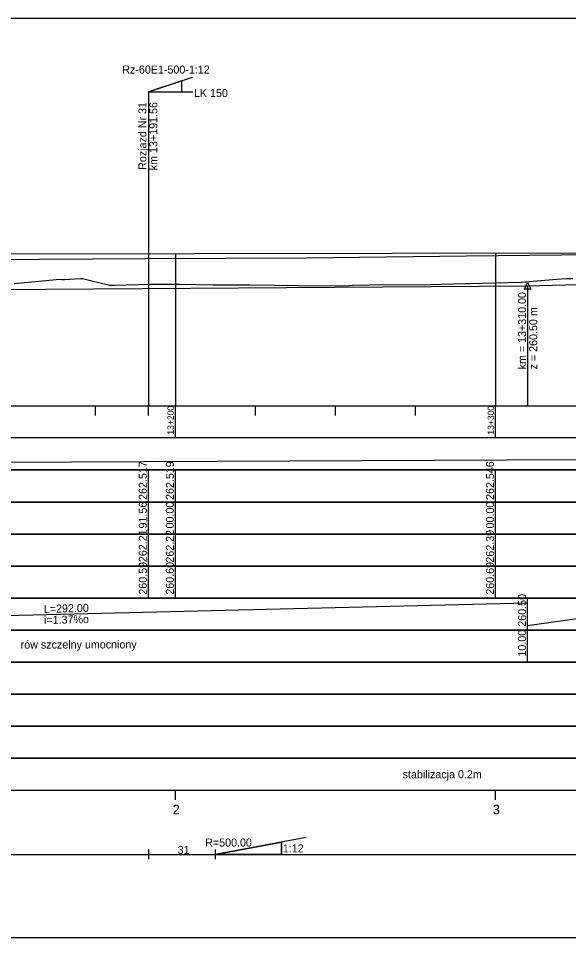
# Model space of a CAD drawing. Extents: x 6445630 to 6518227, y 5499240 to 5511716.
# Drawn here: x 6457782.1 to 6457954, y 5506751.3 to 5507038.3 of the extents above; entities that cross this region are included whole.
import ezdxf

# ---------------------------------------------------------------- set-up
doc = ezdxf.new("R2010")
doc.units = 0
for name, color, linetype in [('TOR_PROF-opisy pomocnicze', 7, 'Continuous'), ('TOR_PROF-rowy otwarte', 7, 'Continuous'), ('TOR_PROF-rozjazdy', 7, 'Continuous'), ('TOR_PROF-tabelka-geometria T1', 7, 'Continuous'), ('TOR_PROF-tabelka-kilometracja', 7, 'Continuous'), ('TOR_PROF-tabelka-odleglosci T1', 7, 'Continuous'), ('TOR_PROF-tabelka-pochylenia proj T1', 7, 'Continuous'), ('TOR_PROF-tabelka-rodzaj rowu T1', 7, 'Continuous'), ('TOR_PROF-tabelka-rowyT1', 7, 'Continuous'), ('TOR_PROF-tabelka-rurociagi T1', 7, 'Continuous'), ('TOR_PROF-tabelka-rzedne istn T1', 7, 'Continuous'), ('TOR_PROF-tabelka-rzedne proj T1', 7, 'Continuous'), ('TOR_PROF-tabelka-teren istniejacy T1', 7, 'Continuous'), ('TOR_PROF-tabelka-warstwa ochronna T1', 7, 'Continuous'), ('TOR_PROF-tor istniejacy T2', 7, 'Continuous'), ('TOR_PROF-tor projektowany', 7, 'Continuous'), ('TOR_PROF-uklad odniesienia', 7, 'Continuous'), ('TOR_PROF-warstwa ochronna', 7, 'Continuous'), ('TOR_RAMKI-dodatkowe3', 7, 'Continuous'), ('TOR_RAMKI-MASKA WYCIECIA', 7, 'Continuous')]:
    doc.layers.add(name, color=color, linetype=linetype)

msp = doc.modelspace()

# ---------------------------------------------------------------- linework, layer by layer
at = {"layer": 'TOR_PROF-opisy pomocnicze'}
msp.add_line((6457941.21, 5506954.8), (6457941.21, 5506927.8), dxfattribs=at)
msp.add_lwpolyline([(6457941.21, 5506955.8), (6457942.21, 5506953.8), (6457940.21, 5506953.8)], close=True, dxfattribs=at)
at = {"layer": 'TOR_PROF-rowy otwarte'}
for p, q in [((6457941.21, 5506954.8), (6457991.21, 5506956.05)), ((6457649.21, 5506952.8), (6457941.21, 5506954.8))]:
    msp.add_line(p, q, dxfattribs=at)
msp.add_lwpolyline([(6457941.21, 5506954.8), (6457941.21, 5506922.3), (6457941.21, 5506917.3), (6457941.21, 5506917.3)], dxfattribs=at)
at = {"layer": 'TOR_PROF-rozjazdy'}
for p, q in [((6457822.77, 5507015.36), (6457836.55, 5507019.94)), ((6457822.77, 5507015.36), (6457822.77, 5506917.3)), ((6457822.77, 5507015.36), (6457836.69, 5507015.36)), ((6457822.77, 5507015.36), (6457836.69, 5507015.36)), ((6457822.77, 5507015.36), (6457836.69, 5507015.36)), ((6457822.77, 5507015.36), (6457836.69, 5507015.36)), ((6457872.02, 5506782.57), (6457843.57, 5506777.3)), ((6457822.77, 5506778.79), (6457822.77, 5506775.82)), ((6457843.57, 5506778.79), (6457843.57, 5506775.82)), ((6457864.37, 5506777.3), (6457843.57, 5506777.3))]:
    msp.add_line(p, q, dxfattribs=at)
for points in [[(6457833.17, 5507018.82), (6457822.77, 5507015.36), (6457833.17, 5507015.36), (6457833.17, 5507018.82)], [(6457822.77, 5507015.36), (6457833.17, 5507015.36), (6457833.17, 5507018.82), (6457822.77, 5507015.36)], [(6457822.77, 5506777.3), (6457843.57, 5506777.3), (6457864.37, 5506777.3), (6457864.37, 5506781.1), (6457843.57, 5506777.3)], [(6457843.57, 5506777.3), (6457864.37, 5506781.1), (6457864.37, 5506777.3)]]:
    msp.add_lwpolyline(points, dxfattribs=at)
at = {"layer": 'TOR_PROF-tabelka-geometria T1'}
for points in [[(6452735.25, 5506777.3), (6458247.17, 5506777.3), (6458247.17, 5506779.97), (6458376.27, 5506779.97), (6458376.27, 5506777.3), (6458396.27, 5506777.3), (6458396.27, 5506774.64), (6458525.37, 5506774.64), (6458525.37, 5506777.3), (6458723.83, 5506777.3), (6458723.83, 5506777.3), (6458758.83, 5506774.64), (6458758.83, 5506774.64), (6458827.61, 5506774.64), (6458827.61, 5506774.64), (6458862.61, 5506777.3), (6458862.61, 5506777.3), (6458862.61, 5506777.3), (6458862.61, 5506777.3), (6458897.61, 5506779.97), (6458897.61, 5506779.97), (6458966.4, 5506779.97), (6458966.4, 5506779.97), (6459001.4, 5506777.3)], [(6452331.21, 5506777.3), (6459531.21, 5506777.3)]]:
    msp.add_lwpolyline(points, dxfattribs=at)
at = {"layer": 'TOR_PROF-tabelka-kilometracja'}
msp.add_line((6457822.77, 5506914.3), (6457822.77, 5506917.3), dxfattribs=at)
for points in [[(6457831.21, 5506794.3), (6457831.21, 5506797.3)], [(6457931.21, 5506794.3), (6457931.21, 5506797.3)]]:
    msp.add_lwpolyline(points, dxfattribs=at)
at = {"layer": 'TOR_PROF-tabelka-odleglosci T1'}
msp.add_lwpolyline([(6452331.21, 5506877.3), (6459531.21, 5506877.3), (6459531.21, 5506887.3), (6452331.21, 5506887.3)], close=True, dxfattribs=at)
for points in [[(6457822.77, 5506877.3), (6457822.77, 5506887.3)], [(6457831.21, 5506877.3), (6457831.21, 5506887.3)], [(6457931.21, 5506877.3), (6457931.21, 5506887.3)]]:
    msp.add_lwpolyline(points, dxfattribs=at)
at = {"layer": 'TOR_PROF-tabelka-pochylenia proj T1'}
msp.add_lwpolyline([(6452331.21, 5506897.3), (6459531.21, 5506897.3), (6459531.21, 5506907.3), (6452331.21, 5506907.3)], close=True, dxfattribs=at)
msp.add_lwpolyline([(6457571.74, 5506898.8), (6459091.74, 5506905.8)], dxfattribs=at)
at = {"layer": 'TOR_PROF-tabelka-rodzaj rowu T1'}
for points in [[(6452331.21, 5506837.3), (6459531.21, 5506837.3), (6459531.21, 5506847.3), (6452331.21, 5506847.3)], [(6452331.21, 5506817.3), (6459531.21, 5506817.3), (6459531.21, 5506827.3), (6452331.21, 5506827.3)]]:
    msp.add_lwpolyline(points, close=True, dxfattribs=at)
msp.add_lwpolyline([(6457941.21, 5506837.3), (6457941.21, 5506847.3)], dxfattribs=at)
at = {"layer": 'TOR_PROF-tabelka-rowyT1'}
msp.add_lwpolyline([(6452331.21, 5506847.3), (6459531.21, 5506847.3), (6459531.21, 5506857.3), (6452331.21, 5506857.3)], close=True, dxfattribs=at)
for points in [[(6457649.21, 5506848.8), (6457941.21, 5506855.8)], [(6457941.21, 5506847.3), (6457941.21, 5506857.3)], [(6457941.21, 5506848.8), (6457991.21, 5506855.8)]]:
    msp.add_lwpolyline(points, dxfattribs=at)
at = {"layer": 'TOR_PROF-tabelka-rurociagi T1'}
msp.add_lwpolyline([(6452331.21, 5506827.3), (6459531.21, 5506827.3), (6459531.21, 5506837.3), (6452331.21, 5506837.3)], close=True, dxfattribs=at)
at = {"layer": 'TOR_PROF-tabelka-rzedne istn T1'}
msp.add_lwpolyline([(6452331.21, 5506867.3), (6459531.21, 5506867.3), (6459531.21, 5506877.3), (6452331.21, 5506877.3)], close=True, dxfattribs=at)
for points in [[(6457822.77, 5506867.3), (6457822.77, 5506877.3)], [(6457831.21, 5506867.3), (6457831.21, 5506877.3)], [(6457931.21, 5506867.3), (6457931.21, 5506877.3)], [(6457822.77, 5506857.3), (6457822.77, 5506867.3)], [(6457822.77, 5506857.3), (6457822.77, 5506867.3)], [(6457822.77, 5506857.3), (6457822.77, 5506867.3)], [(6457831.21, 5506857.3), (6457831.21, 5506867.3)], [(6457831.21, 5506857.3), (6457831.21, 5506867.3)], [(6457831.21, 5506857.3), (6457831.21, 5506867.3)], [(6457931.21, 5506857.3), (6457931.21, 5506867.3)], [(6457931.21, 5506857.3), (6457931.21, 5506867.3)], [(6457931.21, 5506857.3), (6457931.21, 5506867.3)]]:
    msp.add_lwpolyline(points, dxfattribs=at)
at = {"layer": 'TOR_PROF-tabelka-rzedne proj T1'}
msp.add_lwpolyline([(6452331.21, 5506887.3), (6459531.21, 5506887.3), (6459531.21, 5506897.3), (6452331.21, 5506897.3)], close=True, dxfattribs=at)
for points in [[(6457822.77, 5506887.3), (6457822.77, 5506897.3)], [(6457831.21, 5506887.3), (6457831.21, 5506897.3)], [(6457931.21, 5506887.3), (6457931.21, 5506897.3)]]:
    msp.add_lwpolyline(points, dxfattribs=at)
at = {"layer": 'TOR_PROF-tabelka-teren istniejacy T1'}
msp.add_lwpolyline([(6452331.21, 5506857.3), (6459531.21, 5506857.3), (6459531.21, 5506867.3), (6452331.21, 5506867.3)], close=True, dxfattribs=at)
msp.add_lwpolyline([(6452331.21, 5506857.3), (6459531.21, 5506857.3), (6459531.21, 5506867.3), (6452331.21, 5506867.3)], close=True, dxfattribs=at)
msp.add_lwpolyline([(6452331.21, 5506857.3), (6459531.21, 5506857.3), (6459531.21, 5506867.3), (6452331.21, 5506867.3)], close=True, dxfattribs=at)
at = {"layer": 'TOR_PROF-tabelka-warstwa ochronna T1'}
msp.add_lwpolyline([(6452331.21, 5506807.3), (6459531.21, 5506807.3), (6459531.21, 5506817.3), (6452331.21, 5506817.3)], close=True, dxfattribs=at)
at = {"layer": 'TOR_PROF-tor istniejacy T2'}
msp.add_lwpolyline([(6457323.35, 5506959.65), (6457375.16, 5506960.05), (6457423.21, 5506960.15), (6457471.72, 5506960.25), (6457522.28, 5506960.7), (6457572.54, 5506961.2), (6457622.63, 5506961.85), (6457672.41, 5506962.5), (6457722.46, 5506962.7), (6457771.97, 5506963.05), (6457821.96, 5506963.35), (6457872.05, 5506963.5), (6457922.09, 5506964.15), (6457971.39, 5506964.65), (6458022.49, 5506965.3), (6458072.79, 5506965.2), (6458106.04, 5506965.15), (6458121.32, 5506965.4), (6458171.76, 5506965.1), (6458221.3, 5506964.95), (6458270.72, 5506964.8), (6458321.69, 5506965.05)], dxfattribs=at)
at = {"layer": 'TOR_PROF-tor projektowany'}
msp.add_line((6457571.74, 5506964.55), (6459091.74, 5506966.6), dxfattribs=at)
msp.add_line((6457571.74, 5506964.55), (6459091.74, 5506966.6), dxfattribs=at)
for points in [[(6457831.21, 5506964.9), (6457831.21, 5506922.3), (6457831.21, 5506917.3), (6457831.21, 5506917.3)], [(6457831.21, 5506964.9), (6457831.21, 5506922.3), (6457831.21, 5506917.3), (6457831.21, 5506917.3)], [(6457931.21, 5506965.03), (6457931.21, 5506922.3), (6457931.21, 5506917.3), (6457931.21, 5506917.3)], [(6457931.21, 5506965.03), (6457931.21, 5506922.3), (6457931.21, 5506917.3), (6457931.21, 5506917.3)]]:
    msp.add_lwpolyline(points, dxfattribs=at)
at = {"layer": 'TOR_PROF-uklad odniesienia'}
for p, q in [((6452331.21, 5506917.3), (6459531.21, 5506917.3)), ((6457806.21, 5506914.3), (6457806.21, 5506917.3)), ((6457831.21, 5506907.3), (6457831.21, 5506917.3)), ((6457856.21, 5506914.3), (6457856.21, 5506917.3)), ((6457881.21, 5506914.3), (6457881.21, 5506917.3)), ((6457906.21, 5506914.3), (6457906.21, 5506917.3)), ((6457931.21, 5506907.3), (6457931.21, 5506917.3))]:
    msp.add_line(p, q, dxfattribs=at)
at = {"layer": 'TOR_PROF-warstwa ochronna'}
msp.add_lwpolyline([(6452331.21, 5506797.3), (6459531.21, 5506797.3), (6459531.21, 5506807.3), (6452331.21, 5506807.3)], close=True, dxfattribs=at)
at = {"layer": 'TOR_RAMKI-dodatkowe3'}
for p, q in [((6457780.88, 5506955.5), (6457795.11, 5506956.88)), ((6457795.11, 5506956.88), (6457795.76, 5506956.79)), ((6457795.76, 5506956.79), (6457796.6, 5506956.82)), ((6457796.6, 5506956.82), (6457801.56, 5506957.1)), ((6457801.56, 5506957.1), (6457802.13, 5506957.05)), ((6457802.13, 5506957.05), (6457810.58, 5506955.02)), ((6457939.33, 5506955.95), (6457950.26, 5506956.84)), ((6457950.26, 5506956.84), (6457953.29, 5506957.09)), ((6457953.29, 5506957.09), (6457955.38, 5506957.13)), ((6457810.58, 5506955.02), (6457812.17, 5506955.01)), ((6457812.17, 5506955.01), (6457823.31, 5506955.28)), ((6457823.31, 5506955.28), (6457832.5, 5506955.31)), ((6457832.5, 5506955.31), (6457843.04, 5506955.11)), ((6457843.04, 5506955.11), (6457846.16, 5506955.12)), ((6457846.16, 5506955.12), (6457846.26, 5506955.12)), ((6457846.26, 5506955.12), (6457854.19, 5506955.06)), ((6457854.19, 5506955.06), (6457877.63, 5506954.82)), ((6457877.63, 5506954.82), (6457885.32, 5506954.89)), ((6457885.32, 5506954.89), (6457886.49, 5506954.96)), ((6457886.49, 5506954.96), (6457896.9, 5506955.25)), ((6457896.9, 5506955.25), (6457908.96, 5506955.12)), ((6457908.96, 5506955.12), (6457910.81, 5506955.18)), ((6457910.81, 5506955.18), (6457921.76, 5506955.51)), ((6457921.76, 5506955.51), (6457922.8, 5506955.54)), ((6457922.8, 5506955.54), (6457923.13, 5506955.55)), ((6457923.13, 5506955.55), (6457939.2, 5506955.94)), ((6457939.2, 5506955.94), (6457939.33, 5506955.95))]:
    msp.add_line(p, q, dxfattribs=at)
at = {"layer": 'TOR_RAMKI-MASKA WYCIECIA'}
msp.add_lwpolyline([(6457563.7, 5506751.3), (6459553.7, 5506751.3), (6459553.7, 5507038.3), (6457563.7, 5507038.3)], close=True, dxfattribs=at)

# ---------------------------------------------------------------- texts
at = {"layer": 'TOR_PROF-opisy pomocnicze'}
for s, p in [('km = 13+310.00', (6457940.71, 5506928.7)), ('z = 260.50 m', (6457944.21, 5506928.7))]:
    msp.add_text(s, height=2.5, rotation=90, dxfattribs=at).set_placement(p)
at = {"layer": 'TOR_PROF-rozjazdy'}
for s, p in [('Rz-60E1-500-1:12', (6457814.59, 5507021.08)), ('LK 150 ', (6457837, 5507013.75)), ('R=500.00', (6457840.5, 5506779.74)), ('31', (6457831.9, 5506777.44)), ('1:12', (6457864.76, 5506777.9))]:
    msp.add_text(s, height=2.5, dxfattribs=at).set_placement(p)
for s, p in [('Rozjazd Nr 31', (6457822.13, 5506991)), ('km 13+191.56', (6457825.56, 5506990.89))]:
    msp.add_text(s, height=2.5, rotation=90, dxfattribs=at).set_placement(p)
at = {"layer": 'TOR_PROF-tabelka-kilometracja'}
for s, p in [('2', (6457830.33, 5506789.8)), ('3', (6457930.32, 5506789.8))]:
    msp.add_text(s, height=3, dxfattribs=at).set_placement(p)
at = {"layer": 'TOR_PROF-tabelka-odleglosci T1'}
for s, p in [('91.56', (6457822.27, 5506879.04)), ('00.00', (6457830.71, 5506879.04)), ('00.00', (6457930.71, 5506879.04))]:
    msp.add_text(s, height=2.5, rotation=90, dxfattribs=at).set_placement(p)
at = {"layer": 'TOR_PROF-tabelka-rodzaj rowu T1'}
msp.add_text('10.00', height=2.5, rotation=90, dxfattribs=at).set_placement((6457940.71, 5506839.05))
at = {"layer": 'TOR_PROF-tabelka-rowyT1'}
for s, rotation, p in [('260.50', 90, (6457940.71, 5506848.37)), ('L=292.00', 1.3733, (6457790.13, 5506852.68)), ('i=1.37%o', 1.3733, (6457790.19, 5506849.18)), ('rów szczelny umocniony', 0.087, (6457782.87, 5506841.54))]:
    msp.add_text(s, height=2.5, rotation=rotation, dxfattribs=at).set_placement(p)
at = {"layer": 'TOR_PROF-tabelka-rzedne istn T1'}
for s, p in [('262.21', (6457822.27, 5506868.54)), ('262.22', (6457830.71, 5506868.38)), ('262.39', (6457930.71, 5506868.37)), ('260.59', (6457822.27, 5506858.37)), ('260.60', (6457830.71, 5506858.37)), ('260.69', (6457930.71, 5506858.37))]:
    msp.add_text(s, height=2.5, rotation=90, dxfattribs=at).set_placement(p)
at = {"layer": 'TOR_PROF-tabelka-rzedne proj T1'}
for s, p in [('262.517', (6457822.27, 5506887.94)), ('262.519', (6457830.71, 5506887.94)), ('262.546', (6457930.71, 5506887.94))]:
    msp.add_text(s, height=2.5, rotation=90, dxfattribs=at).set_placement(p)
at = {"layer": 'TOR_PROF-uklad odniesienia'}
for s, p in [('13+200', (6457830.71, 5506908.32)), ('13+300', (6457930.71, 5506908.32))]:
    msp.add_text(s, height=2, rotation=90, dxfattribs=at).set_placement(p)
at = {"layer": 'TOR_PROF-warstwa ochronna'}
msp.add_text('stabilizacja 0.2m', height=2.5, dxfattribs=at).set_placement((6457902.18, 5506801.05))

doc.saveas('drawing.dxf')
